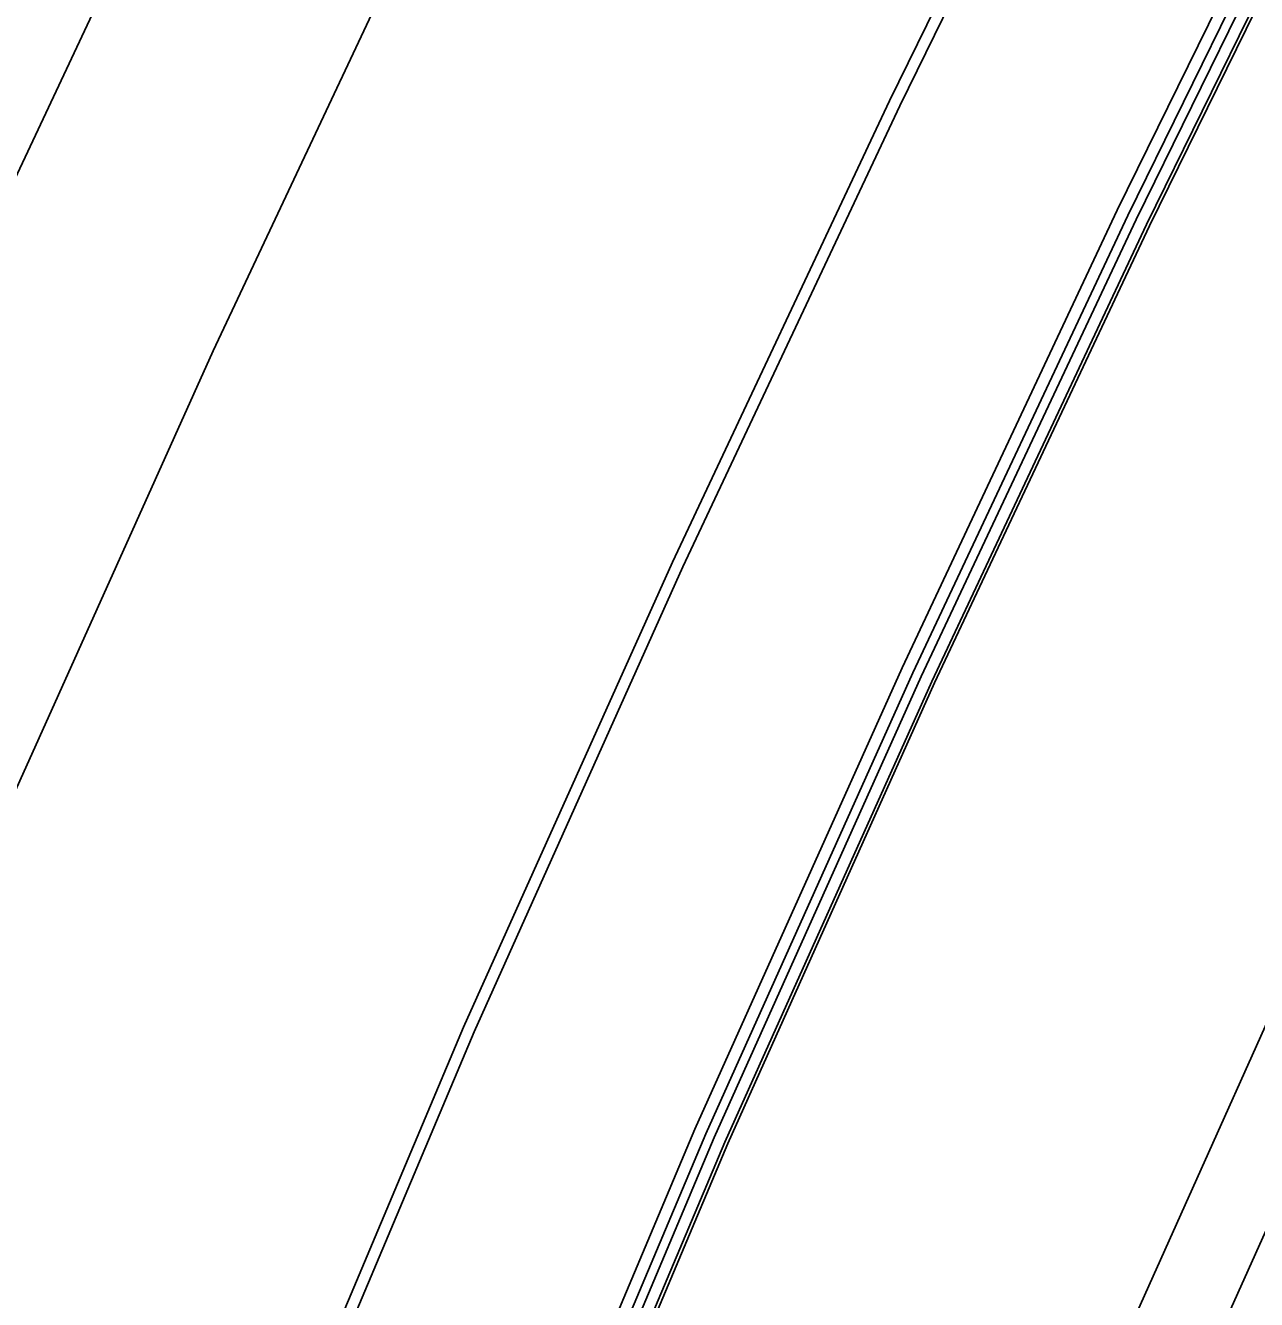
# Model space of a CAD drawing. Extents: x 1797478 to 1804836, y 246529 to 250952.
# Drawn here: x 1798133.9 to 1798192.4, y 250287.5 to 250348 of the extents above; entities that cross this region are included whole.
import ezdxf

# ---------------------------------------------------------------- set-up
doc = ezdxf.new("R2010")
doc.units = 0
for name, color, linetype in [('1', 7, 'Continuous'), ('DTCH-LINBTM', 7, 'Continuous'), ('DTCH-LINFRSLP', 7, 'Continuous'), ('EDPV-LINE', 7, 'Continuous'), ('SHDR-UPAV', 7, 'Continuous')]:
    doc.layers.add(name, color=color, linetype=linetype)

msp = doc.modelspace()

# ---------------------------------------------------------------- linework, layer by layer
for points in [[(1798076.995, 250071.624), (1798083.066, 250095.041), (1798089.532, 250118.353), (1798096.391, 250141.553), (1798108.996, 250162.901), (1798125.323, 250182.782), (1798132.355, 250205.696), (1798139.965, 250228.433), (1798148.15, 250250.975), (1798156.903, 250273.307), (1798166.219, 250295.413), (1798176.048, 250317.296), (1798186.255, 250339.006), (1798196.827, 250360.54), (1798207.762, 250381.892), (1798217.69, 250400.544), (1798219.055, 250403.057), (1798229.703, 250422.257), (1798230.704, 250424.028), (1798242.706, 250444.799), (1798252.519, 250461.202), (1798255.057, 250465.365), (1798267.754, 250485.719), (1798280.793, 250505.855)], [(1798053.167, 250077.587), (1798059.342, 250101.406), (1798065.919, 250125.118), (1798072.896, 250148.715), (1798080.27, 250172.191), (1798088.039, 250195.54), (1798096.202, 250218.753), (1798104.756, 250241.826), (1798113.698, 250264.75), (1798123.026, 250287.521), (1798132.738, 250310.13), (1798142.83, 250332.572), (1798153.299, 250354.841), (1798164.144, 250376.93), (1798175.36, 250398.832), (1798185.544, 250417.964), (1798186.944, 250420.541), (1798197.866, 250440.236), (1798198.893, 250442.052), (1798211.204, 250463.358), (1798221.269, 250480.183), (1798223.873, 250484.453), (1798236.896, 250505.331)], [(1798053.167, 250077.587), (1798059.342, 250101.406), (1798065.919, 250125.118), (1798072.896, 250148.715), (1798080.27, 250172.191), (1798088.039, 250195.54), (1798096.202, 250218.753), (1798104.756, 250241.826), (1798113.698, 250264.75), (1798123.026, 250287.521), (1798132.738, 250310.13), (1798142.83, 250332.572), (1798153.299, 250354.841), (1798164.144, 250376.93), (1798175.36, 250398.832), (1798185.544, 250417.964), (1798186.944, 250420.541), (1798197.866, 250440.236), (1798198.893, 250442.052), (1798211.204, 250463.358), (1798221.269, 250480.183), (1798223.873, 250484.453), (1798236.896, 250505.331)], [(1798053.167, 250077.587), (1798059.342, 250101.406), (1798065.919, 250125.118), (1798072.896, 250148.715), (1798080.27, 250172.191), (1798088.039, 250195.54), (1798096.202, 250218.753), (1798104.756, 250241.826), (1798113.698, 250264.75), (1798123.026, 250287.521), (1798132.738, 250310.13), (1798142.83, 250332.572), (1798153.299, 250354.841), (1798164.144, 250376.93), (1798175.36, 250398.832), (1798185.544, 250417.964), (1798186.944, 250420.541), (1798197.866, 250440.236), (1798198.893, 250442.052), (1798211.204, 250463.358), (1798221.269, 250480.183), (1798223.873, 250484.453), (1798236.896, 250505.331)], [(1798053.167, 250077.587), (1798059.342, 250101.406), (1798065.919, 250125.118), (1798072.896, 250148.715), (1798080.27, 250172.191), (1798088.039, 250195.54), (1798096.202, 250218.753), (1798104.756, 250241.826), (1798113.698, 250264.75), (1798123.026, 250287.521), (1798132.738, 250310.13), (1798142.83, 250332.572), (1798153.299, 250354.841), (1798164.144, 250376.93), (1798175.36, 250398.832), (1798185.544, 250417.964), (1798186.944, 250420.541), (1798197.866, 250440.236), (1798198.893, 250442.052), (1798211.204, 250463.358), (1798221.269, 250480.183), (1798223.873, 250484.453), (1798236.896, 250505.331)], [(1798077.419, 250071.517), (1798083.488, 250094.928), (1798089.952, 250118.233), (1798096.809, 250141.425), (1798109.412, 250162.767), (1798125.737, 250182.64), (1798132.766, 250205.548), (1798140.374, 250228.278), (1798148.556, 250250.813), (1798157.306, 250273.138), (1798166.619, 250295.237), (1798176.445, 250317.113), (1798186.649, 250338.816), (1798197.218, 250360.344), (1798208.149, 250381.69), (1798218.074, 250400.336), (1798219.439, 250402.848), (1798230.083, 250422.042), (1798231.085, 250423.813), (1798243.083, 250444.577), (1798252.893, 250460.975), (1798255.43, 250465.137), (1798268.123, 250485.484), (1798281.157, 250505.615)], [(1798077.947, 250071.385), (1798084.014, 250094.787), (1798090.476, 250118.083), (1798097.33, 250141.266), (1798109.93, 250162.599), (1798126.252, 250182.464), (1798133.278, 250205.363), (1798140.883, 250228.084), (1798149.062, 250250.611), (1798157.808, 250272.927), (1798167.118, 250295.018), (1798176.94, 250316.886), (1798187.14, 250338.58), (1798197.705, 250360.1), (1798208.632, 250381.437), (1798218.553, 250400.076), (1798219.917, 250402.587), (1798230.558, 250421.775), (1798231.559, 250423.544), (1798243.552, 250444.301), (1798253.358, 250460.692), (1798255.895, 250464.852), (1798268.583, 250485.192), (1798281.612, 250505.315)], [(1798064.808, 250074.674), (1798070.932, 250098.297), (1798077.455, 250121.813), (1798084.374, 250145.216), (1798097.043, 250166.767), (1798113.437, 250186.849), (1798120.539, 250209.964), (1798128.223, 250232.899), (1798136.485, 250255.639), (1798145.319, 250278.168), (1798154.718, 250300.468), (1798164.635, 250322.545), (1798174.932, 250344.447), (1798185.597, 250366.171), (1798196.628, 250387.713), (1798206.645, 250406.53), (1798208.022, 250409.065), (1798218.764, 250428.435), (1798219.774, 250430.221), (1798231.882, 250451.176), (1798241.782, 250467.724), (1798244.342, 250471.924), (1798257.151, 250492.458)], [(1798064.808, 250074.674), (1798070.932, 250098.297), (1798077.455, 250121.813), (1798084.374, 250145.216), (1798097.043, 250166.767), (1798113.437, 250186.849), (1798120.539, 250209.964), (1798128.223, 250232.899), (1798136.485, 250255.639), (1798145.319, 250278.168), (1798154.718, 250300.468), (1798164.635, 250322.545), (1798174.932, 250344.447), (1798185.597, 250366.171), (1798196.628, 250387.713), (1798206.645, 250406.53), (1798208.022, 250409.065), (1798218.764, 250428.435), (1798219.774, 250430.221), (1798231.882, 250451.176), (1798241.782, 250467.724), (1798244.342, 250471.924), (1798257.151, 250492.458)], [(1798064.808, 250074.674), (1798070.932, 250098.297), (1798077.455, 250121.813), (1798084.374, 250145.216), (1798097.043, 250166.767), (1798113.437, 250186.849), (1798120.539, 250209.964), (1798128.223, 250232.899), (1798136.485, 250255.639), (1798145.319, 250278.168), (1798154.718, 250300.468), (1798164.635, 250322.545), (1798174.932, 250344.447), (1798185.597, 250366.171), (1798196.628, 250387.713), (1798206.645, 250406.53), (1798208.022, 250409.065), (1798218.764, 250428.435), (1798219.774, 250430.221), (1798231.882, 250451.176), (1798241.782, 250467.724), (1798244.342, 250471.924), (1798257.151, 250492.458)], [(1798064.808, 250074.674), (1798070.932, 250098.297), (1798077.455, 250121.813), (1798084.374, 250145.216), (1798097.043, 250166.767), (1798113.437, 250186.849), (1798120.539, 250209.964), (1798128.223, 250232.899), (1798136.485, 250255.639), (1798145.319, 250278.168), (1798154.718, 250300.468), (1798164.635, 250322.545), (1798174.932, 250344.447), (1798185.597, 250366.171), (1798196.628, 250387.713), (1798206.645, 250406.53), (1798208.022, 250409.065), (1798218.764, 250428.435), (1798219.774, 250430.221), (1798231.882, 250451.176), (1798241.782, 250467.724), (1798244.342, 250471.924), (1798257.151, 250492.458)], [(1798064.808, 250074.674), (1798070.932, 250098.297), (1798077.455, 250121.813), (1798084.374, 250145.216), (1798097.043, 250166.767), (1798113.437, 250186.849), (1798120.539, 250209.964), (1798128.223, 250232.899), (1798136.485, 250255.639), (1798145.319, 250278.168), (1798154.718, 250300.468), (1798164.635, 250322.545), (1798174.932, 250344.447), (1798185.597, 250366.171), (1798196.628, 250387.713), (1798206.645, 250406.53), (1798208.022, 250409.065), (1798218.764, 250428.435), (1798219.774, 250430.221), (1798231.882, 250451.176), (1798241.782, 250467.724), (1798244.342, 250471.924), (1798257.151, 250492.458)], [(1798065.335, 250074.542), (1798071.457, 250098.156), (1798077.977, 250121.664), (1798084.894, 250145.058), (1798097.56, 250166.6), (1798113.951, 250186.673), (1798121.05, 250209.779), (1798128.731, 250232.706), (1798136.989, 250255.438), (1798145.82, 250277.957), (1798155.216, 250300.25), (1798165.128, 250322.318), (1798175.421, 250344.211), (1798186.083, 250365.928), (1798197.11, 250387.461), (1798207.122, 250406.271), (1798208.499, 250408.805), (1798219.237, 250428.168), (1798220.247, 250429.953), (1798232.35, 250450.9), (1798242.246, 250467.442), (1798244.806, 250471.64), (1798257.61, 250492.166)], [(1798041.526, 250080.5), (1798047.752, 250104.516), (1798054.383, 250128.423), (1798061.417, 250152.215), (1798068.852, 250175.884), (1798076.686, 250199.425), (1798084.916, 250222.829), (1798093.54, 250246.092), (1798102.556, 250269.205), (1798111.961, 250292.163), (1798121.752, 250314.959), (1798131.927, 250337.586), (1798142.483, 250360.038), (1798153.417, 250382.309), (1798164.725, 250404.391), (1798174.993, 250423.681), (1798176.405, 250426.28), (1798187.417, 250446.137), (1798188.452, 250447.968), (1798200.865, 250469.45), (1798211.013, 250486.413), (1798213.638, 250490.718)], [(1798041.526, 250080.5), (1798047.752, 250104.516), (1798054.383, 250128.423), (1798061.417, 250152.215), (1798068.852, 250175.884), (1798076.686, 250199.425), (1798084.916, 250222.829), (1798093.54, 250246.092), (1798102.556, 250269.205), (1798111.961, 250292.163), (1798121.752, 250314.959), (1798131.927, 250337.586), (1798142.483, 250360.038), (1798153.417, 250382.309), (1798164.725, 250404.391), (1798174.993, 250423.681), (1798176.405, 250426.28), (1798187.417, 250446.137), (1798188.452, 250447.968), (1798200.865, 250469.45), (1798211.013, 250486.413), (1798213.638, 250490.718)], [(1798041.526, 250080.5), (1798047.752, 250104.516), (1798054.383, 250128.423), (1798061.417, 250152.215), (1798068.852, 250175.884), (1798076.686, 250199.425), (1798084.916, 250222.829), (1798093.54, 250246.092), (1798102.556, 250269.205), (1798111.961, 250292.163), (1798121.752, 250314.959), (1798131.927, 250337.586), (1798142.483, 250360.038), (1798153.417, 250382.309), (1798164.725, 250404.391), (1798174.993, 250423.681), (1798176.405, 250426.28), (1798187.417, 250446.137), (1798188.452, 250447.968), (1798200.865, 250469.45), (1798211.013, 250486.413), (1798213.638, 250490.718)], [(1798041.526, 250080.5), (1798047.752, 250104.516), (1798054.383, 250128.423), (1798061.417, 250152.215), (1798068.852, 250175.884), (1798076.686, 250199.425), (1798084.916, 250222.829), (1798093.54, 250246.092), (1798102.556, 250269.205), (1798111.961, 250292.163), (1798121.752, 250314.959), (1798131.927, 250337.586), (1798142.483, 250360.038), (1798153.417, 250382.309), (1798164.725, 250404.391), (1798174.993, 250423.681), (1798176.405, 250426.28), (1798187.417, 250446.137), (1798188.452, 250447.968), (1798200.865, 250469.45), (1798211.013, 250486.413), (1798213.638, 250490.718)], [(1798041.526, 250080.5), (1798047.752, 250104.516), (1798054.383, 250128.423), (1798061.417, 250152.215), (1798068.852, 250175.884), (1798076.686, 250199.425), (1798084.916, 250222.829), (1798093.54, 250246.092), (1798102.556, 250269.205), (1798111.961, 250292.163), (1798121.752, 250314.959), (1798131.927, 250337.586), (1798142.483, 250360.038), (1798153.417, 250382.309), (1798164.725, 250404.391), (1798174.993, 250423.681), (1798176.405, 250426.28), (1798187.417, 250446.137), (1798188.452, 250447.968), (1798200.865, 250469.45), (1798211.013, 250486.413), (1798213.638, 250490.718)]]:
    msp.add_lwpolyline(points)
at = {"layer": '1'}
msp.add_lwpolyline([(1798053.167, 250077.587), (1798059.342, 250101.406), (1798065.919, 250125.118), (1798072.896, 250148.715), (1798080.27, 250172.191), (1798088.039, 250195.54), (1798096.202, 250218.753), (1798104.756, 250241.826), (1798113.698, 250264.75), (1798123.026, 250287.521), (1798132.738, 250310.13), (1798142.83, 250332.572), (1798153.299, 250354.841), (1798164.144, 250376.93), (1798175.36, 250398.832), (1798185.544, 250417.964), (1798186.944, 250420.541), (1798197.866, 250440.236), (1798198.893, 250442.052), (1798211.204, 250463.358), (1798221.269, 250480.183), (1798223.873, 250484.453), (1798236.896, 250505.331)], dxfattribs=at)
at = {"layer": 'DTCH-LINBTM'}
msp.add_lwpolyline([(1798102.35, 250065.278), (1798108.311, 250088.269), (1798114.659, 250111.155), (1798121.392, 250133.931), (1798133.865, 250154.858), (1798150.053, 250174.32), (1798156.938, 250196.818), (1798164.395, 250219.141), (1798172.419, 250241.272), (1798181.005, 250263.195), (1798190.146, 250284.895), (1798199.795, 250306.375), (1798209.814, 250327.685), (1798220.191, 250348.823), (1798230.924, 250369.783)], dxfattribs=at)
at = {"layer": 'DTCH-LINFRSLP'}
msp.add_lwpolyline([(1798098.47, 250066.249), (1798104.447, 250089.305), (1798110.813, 250112.257), (1798117.566, 250135.097), (1798130.059, 250156.089), (1798146.268, 250175.615), (1798153.176, 250198.177), (1798160.656, 250220.563), (1798168.705, 250242.757), (1798177.316, 250264.743), (1798186.485, 250286.505), (1798196.161, 250308.047), (1798206.208, 250329.418), (1798216.616, 250350.616), (1798227.38, 250371.636)], dxfattribs=at)
at = {"layer": 'EDPV-LINE'}
for points in [[(1798064.808, 250074.674), (1798070.932, 250098.297), (1798077.455, 250121.813), (1798084.374, 250145.216), (1798097.043, 250166.767), (1798113.437, 250186.849), (1798120.539, 250209.964), (1798128.223, 250232.899), (1798136.485, 250255.639), (1798145.319, 250278.168), (1798154.718, 250300.468), (1798164.635, 250322.545), (1798174.932, 250344.447), (1798185.597, 250366.171), (1798196.628, 250387.713), (1798206.645, 250406.53), (1798208.022, 250409.065), (1798218.764, 250428.435), (1798219.774, 250430.221), (1798231.882, 250451.176), (1798241.782, 250467.724), (1798244.342, 250471.924), (1798257.151, 250492.458)], [(1798064.808, 250074.674), (1798070.932, 250098.297), (1798077.455, 250121.813), (1798084.374, 250145.216), (1798097.043, 250166.767), (1798113.437, 250186.849), (1798120.539, 250209.964), (1798128.223, 250232.899), (1798136.485, 250255.639), (1798145.319, 250278.168), (1798154.718, 250300.468), (1798164.635, 250322.545), (1798174.932, 250344.447), (1798185.597, 250366.171), (1798196.628, 250387.713), (1798206.645, 250406.53), (1798208.022, 250409.065), (1798218.764, 250428.435), (1798219.774, 250430.221), (1798231.882, 250451.176), (1798241.782, 250467.724), (1798244.342, 250471.924), (1798257.151, 250492.458)], [(1798041.526, 250080.5), (1798047.752, 250104.516), (1798054.383, 250128.423), (1798061.417, 250152.215), (1798068.852, 250175.884), (1798076.686, 250199.425), (1798084.916, 250222.829), (1798093.54, 250246.092), (1798102.556, 250269.205), (1798111.961, 250292.163), (1798121.752, 250314.959), (1798131.927, 250337.586), (1798142.483, 250360.038), (1798153.417, 250382.309), (1798164.725, 250404.391), (1798174.993, 250423.681), (1798176.405, 250426.28), (1798187.417, 250446.137), (1798188.452, 250447.968), (1798200.865, 250469.45), (1798211.013, 250486.413), (1798213.638, 250490.718)]]:
    msp.add_lwpolyline(points, dxfattribs=at)
at = {"layer": 'SHDR-UPAV'}
for points in [[(1798076.449, 250071.76), (1798082.523, 250095.187), (1798088.991, 250118.508), (1798095.853, 250141.717), (1798108.46, 250163.074), (1798124.791, 250182.964), (1798131.825, 250205.888), (1798139.439, 250228.633), (1798147.627, 250251.184), (1798156.384, 250273.525), (1798165.704, 250295.639), (1798175.537, 250317.531), (1798185.748, 250339.249), (1798196.324, 250360.792), (1798207.263, 250382.153), (1798217.195, 250400.812), (1798218.561, 250403.326), (1798229.213, 250422.534), (1798230.215, 250424.305), (1798242.221, 250445.085), (1798252.038, 250461.494), (1798254.577, 250465.659), (1798267.279, 250486.021), (1798280.323, 250506.165)], [(1798076.449, 250071.76), (1798082.523, 250095.187), (1798088.991, 250118.508), (1798095.853, 250141.717), (1798108.46, 250163.074), (1798124.791, 250182.964), (1798131.825, 250205.888), (1798139.439, 250228.633), (1798147.627, 250251.184), (1798156.384, 250273.525), (1798165.704, 250295.639), (1798175.537, 250317.531), (1798185.748, 250339.249), (1798196.324, 250360.792), (1798207.263, 250382.153), (1798217.195, 250400.812), (1798218.561, 250403.326), (1798229.213, 250422.534), (1798230.215, 250424.305), (1798242.221, 250445.085), (1798252.038, 250461.494), (1798254.577, 250465.659), (1798267.279, 250486.021), (1798280.323, 250506.165)], [(1798078.098, 250071.348), (1798084.164, 250094.747), (1798090.625, 250118.04), (1798097.479, 250141.221), (1798110.078, 250162.551), (1798126.399, 250182.414), (1798133.424, 250205.31), (1798141.028, 250228.029), (1798149.206, 250250.553), (1798157.952, 250272.867), (1798167.26, 250294.955), (1798177.081, 250316.821), (1798187.28, 250338.513), (1798197.844, 250360.03), (1798208.769, 250381.365)]]:
    msp.add_lwpolyline(points, dxfattribs=at)

doc.saveas('drawing.dxf')
